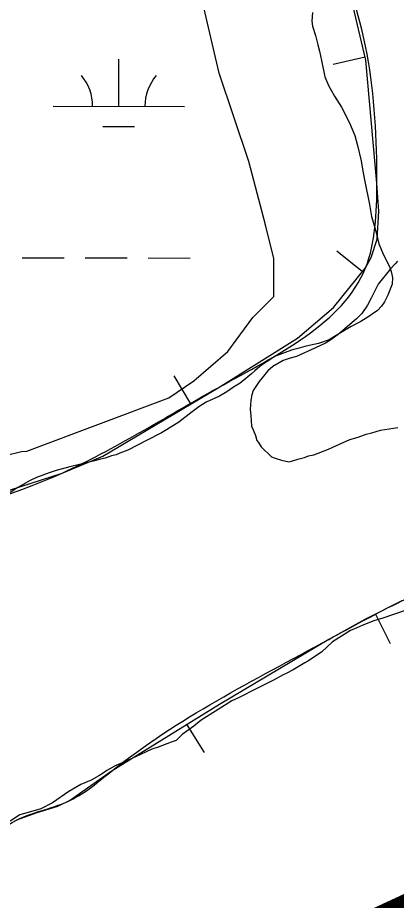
# Model space of a CAD drawing. Extents: x 3187622 to 3225504, y 800805 to 826213.
# Drawn here: x 3194210 to 3194498, y 819948 to 820621 of the extents above; entities that cross this region are included whole.
import ezdxf

# ---------------------------------------------------------------- set-up
doc = ezdxf.new("R2010")
doc.units = 0
for name, color, linetype in [('V-BORW-LINE', 7, 'Continuous'), ('V-SITE-VEGE', 7, 'Continuous'), ('V-SURV-IDEN', 7, 'Continuous'), ('V-WETL-SWMP', 7, 'Continuous')]:
    doc.layers.add(name, color=color, linetype=linetype)

msp = doc.modelspace()

# ---------------------------------------------------------------- linework, layer by layer
at = {"layer": 'V-BORW-LINE'}
for p, q in [((3194474.54, 820590.48), (3194450.22, 820584.71)), ((3194472.41, 820427.04), (3194452.97, 820442.76)), ((3194341.62, 820326.31), (3194328.84, 820347.8)), ((3194482.33, 820166.13), (3194493.56, 820143.8)), ((3194338.54, 820082.07), (3194351.68, 820060.81))]:
    msp.add_line(p, q, dxfattribs=at)
for points in [[(3194179.49, 820253.05), (3194243.42, 820273.69), (3194274.62, 820286.44), (3194362.39, 820338.67), (3194422.93, 820376.5), (3194450.34, 820399.74), (3194474.83, 820430.03), (3194479.16, 820437.9), (3194483.55, 820451.92), (3194484.84, 820473.22), (3194483.44, 820494.4), (3194475.09, 820588.18), (3194464.05, 820634.67)], [(3194502.55, 820176.3), (3194474.34, 820162.11), (3194446.74, 820146.98), (3194363.37, 820097.42), (3194280.97, 820046.51), (3194265.41, 820035.53), (3194249.88, 820024.54), (3194240.06, 820019.81), (3194224.18, 820014.98), (3194208.75, 820009.38)]]:
    msp.add_lwpolyline(points, dxfattribs=at)
for points in [[(3193316.85, 822598.58), (3193335.23, 822540.6), (3193410.28, 822427.7), (3193431.93, 822364.3), (3193469.12, 822309.98), (3193521.5, 822255.86), (3193609.23, 822072.56), (3193646.79, 822019.2), (3193676.93, 821957.13), (3193720.79, 821903.14), (3193749.98, 821838.8), (3193830.19, 821730.3), (3193879.71, 821614.86), (3193980.49, 821434.8), (3194001.26, 821375.3), (3194045.64, 821322.89), (3194255.37, 820971.94), (3194278.31, 820910.59), (3194299.82, 820853.02), (3194335.62, 820798.38), (3194443.77, 820680.36), (3194483.44, 820494.4), (3194474.83, 820430.03), (3194362.39, 820338.67), (3194243.42, 820273.69), (3194115.49, 820232.76), (3193985.14, 820192.17), (3193870.95, 820096.91), (3193700.83, 819981.97), (3193642.2, 819950.84), (3193574.53, 819997.4), (3193482.68, 820109.42), (3193411.41, 820226.39), (3193461.02, 820288.31), (3193515.96, 820325.35), (3193569.36, 820370.53), (3193689.7, 820437.29), (3193809.35, 820477.22), (3193921.84, 820552.76), (3193973.73, 820602.01), (3193968.17, 820665.53), (3193943.66, 820740.3), (3193889.61, 820861.46), (3193818.66, 820974.39), (3193871.87, 821026.87), (3193893.16, 821093.52), (3193831.56, 821288.3), (3193761.99, 821415.91), (3193682.09, 821525.66), (3193580.7, 821633.19), (3193582.07, 821571.35), (3193675.74, 821399.36), (3193689.39, 821337.66), (3193682.99, 821269.97), (3193666.03, 821201.07), (3193594.75, 821238.9), (3193552.49, 821298.82), (3193499.03, 821351.22), (3193535.64, 821423.98), (3193485.29, 821613.09), (3193426.35, 821662.5), (3193356.91, 821777.83), (3193308.38, 821900.53), (3193294.27, 821963), (3193279.73, 822022.15), (3193265.13, 822081.57), (3193249.65, 822013.88), (3193262.24, 821951.66), (3193210.33, 822002.36), (3193038.45, 822236.41), (3192901.05, 822477.38), (3192892.59, 822538.19), (3192940.33, 822603.21), (3192988.91, 822661.96), (3193107.58, 822723.07), (3193158.64, 822772.12), (3193217.19, 822790.62), (3193249.51, 822764.99), (3193290.24, 822685.8), (3193316.85, 822598.58)], [(3194584.72, 819145.81), (3194447.32, 819133.82), (3194404.57, 819199.79), (3194370.12, 819313.35), (3194215.04, 819487.3), (3194145.89, 819581.89), (3194097.21, 819676.7), (3194042.52, 819943.39), (3194160.31, 819974.69), (3194208.75, 820009.38), (3194249.88, 820024.54), (3194280.97, 820046.51), (3194446.74, 820146.98), (3194502.55, 820176.3), (3194643.31, 820226.57), (3194678.56, 820230.14), (3194691.35, 820209.87), (3194714.67, 820155.93), (3194815.7, 820194), (3194832.79, 820210.46), (3194832.64, 820243.55), (3194842.9, 820252.61), (3194935.26, 820275.83), (3194948.97, 820268.37), (3194959.98, 820224.84), (3194976.57, 820189.02), (3194995.12, 820162.41), (3195014.15, 820127.75)]]:
    msp.add_spline(points, degree=3, dxfattribs=at)
at = {"layer": 'V-SITE-VEGE'}
for p, q in [((3194363.28, 820578.26), (3194340.82, 820674.58)), ((3194385.75, 820510.84), (3194363.28, 820578.26)), ((3194398.59, 820462.69), (3194385.75, 820510.84)), ((3194405, 820437), (3194398.59, 820462.69)), ((3194405, 820408.11), (3194405, 820437)), ((3194497.5, 820432.99), (3194493.89, 820429.32)), ((3194499.09, 820435.03), (3194497.5, 820432.99)), ((3194493.89, 820429.32), (3194484.3, 820417.5)), ((3194484.3, 820417.5), (3194479.15, 820406.94)), ((3194388.96, 820392.05), (3194405, 820408.11)), ((3194479.15, 820406.94), (3194476.37, 820401.66)), ((3194476.37, 820401.66), (3194471.98, 820395.15)), ((3194369.71, 820366.37), (3194388.96, 820392.05)), ((3194467.98, 820391.07), (3194453.94, 820379.21)), ((3194471.98, 820395.15), (3194467.98, 820391.07)), ((3194453.94, 820379.21), (3194448.32, 820375.12)), ((3194444.3, 820372.66), (3194436.65, 820368.94)), ((3194448.32, 820375.12), (3194444.3, 820372.66)), ((3194344.03, 820343.9), (3194369.71, 820366.37)), ((3194436.65, 820368.94), (3194422.16, 820362.34)), ((3194412.08, 820359.41), (3194404.04, 820354.89)), ((3194417.32, 820361.08), (3194412.08, 820359.41)), ((3194422.16, 820362.34), (3194417.32, 820361.08)), ((3194400.43, 820351.62), (3194393.64, 820343.47)), ((3194404.04, 820354.89), (3194400.43, 820351.62)), ((3194324.78, 820331.05), (3194344.03, 820343.9)), ((3194393.64, 820343.47), (3194389.26, 820336.56)), ((3194216.67, 820290.46), (3194324.78, 820331.05)), ((3194388.07, 820333.31), (3194387.3, 820329.26)), ((3194389.26, 820336.56), (3194388.07, 820333.31)), ((3194387.3, 820329.26), (3194386.97, 820321.99)), ((3194386.97, 820321.99), (3194387.42, 820317.54)), ((3194387.42, 820317.54), (3194387.9, 820309.46)), ((3194387.9, 820309.46), (3194389.13, 820306.64)), ((3194389.13, 820306.64), (3194390.79, 820302.21)), ((3194469.23, 820300.93), (3194475.27, 820303.42)), ((3194475.27, 820303.42), (3194479.71, 820304.26)), ((3194479.71, 820304.26), (3194486.16, 820306.35)), ((3194486.16, 820306.35), (3194499.48, 820308.5)), ((3194390.79, 820302.21), (3194392.04, 820298.58)), ((3194392.04, 820298.58), (3194393.27, 820296.98)), ((3194393.27, 820296.98), (3194395.32, 820293.77)), ((3194449.9, 820293.47), (3194462.78, 820299.25)), ((3194462.78, 820299.25), (3194469.23, 820300.93)), ((3194200.13, 820287.07), (3194212.63, 820290.02)), ((3194212.63, 820290.02), (3194216.67, 820290.46)), ((3194395.32, 820293.77), (3194403.07, 820286.16)), ((3194435.4, 820287.68), (3194446.68, 820291.82)), ((3194446.68, 820291.82), (3194449.9, 820293.47)), ((3194403.07, 820286.16), (3194405.92, 820284.97)), ((3194405.92, 820284.97), (3194410.78, 820283.4)), ((3194410.78, 820283.4), (3194414.02, 820282.62)), ((3194418.47, 820282.66), (3194423.3, 820284.33)), ((3194423.3, 820284.33), (3194428.14, 820285.59)), ((3194428.14, 820285.59), (3194431.36, 820286.83)), ((3194431.36, 820286.83), (3194435.4, 820287.68)), ((3194414.02, 820282.62), (3194416.45, 820282.24)), ((3194416.45, 820282.24), (3194418.47, 820282.66)), ((3194518.14, 820173.65), (3194487.92, 820163.26)), ((3194487.92, 820163.26), (3194481.06, 820161.17)), ((3194468.18, 820155.79), (3194463.35, 820153.72)), ((3194472.61, 820157.86), (3194468.18, 820155.79)), ((3194481.06, 820161.17), (3194472.61, 820157.86)), ((3194463.35, 820153.72), (3194449.68, 820145.11)), ((3194449.68, 820145.11), (3194441.27, 820137.35)), ((3194441.27, 820137.35), (3194430.82, 820130.38)), ((3194428.41, 820129.14), (3194419.57, 820123.8)), ((3194430.82, 820130.38), (3194428.41, 820129.14)), ((3194419.57, 820123.8), (3194414.34, 820120.92)), ((3194404.68, 820115.98), (3194399.05, 820113.1)), ((3194411.92, 820120.09), (3194404.68, 820115.98)), ((3194414.34, 820120.92), (3194411.92, 820120.09)), ((3194391.4, 820109.39), (3194378.53, 820102.8)), ((3194399.05, 820113.1), (3194391.4, 820109.39)), ((3194378.53, 820102.8), (3194372.89, 820100.32)), ((3194372.89, 820100.32), (3194362.45, 820093.75)), ((3194362.45, 820093.75), (3194349.59, 820085.54)), ((3194349.59, 820085.54), (3194343.97, 820081.05)), ((3194335.14, 820074.49), (3194330.33, 820070)), ((3194343.97, 820081.05), (3194335.14, 820074.49)), ((3194326.7, 820068.75), (3194316.63, 820065.02)), ((3194330.33, 820070), (3194326.7, 820068.75)), ((3194311.8, 820063.36), (3194303.35, 820059.23)), ((3194316.63, 820065.02), (3194311.8, 820063.36)), ((3194303.35, 820059.23), (3194290.46, 820053.45)), ((3194284.42, 820050.97), (3194277.59, 820047.27)), ((3194290.46, 820053.45), (3194284.42, 820050.97)), ((3194271.56, 820043.17), (3194265.53, 820039.88)), ((3194274.78, 820045.22), (3194271.56, 820043.17)), ((3194277.59, 820047.27), (3194274.78, 820045.22)), ((3194257.88, 820036.57), (3194248.63, 820031.23)), ((3194265.53, 820039.88), (3194257.88, 820036.57)), ((3194248.63, 820031.23), (3194236.18, 820022.62)), ((3194236.18, 820022.62), (3194227.33, 820018.09)), ((3194217.66, 820015.17), (3194211.2, 820013.49)), ((3194227.33, 820018.09), (3194217.66, 820015.17)), ((3194211.2, 820013.49), (3194203.97, 820008.57))]:
    msp.add_line(p, q, dxfattribs=at)
at = {"layer": 'V-WETL-SWMP'}
for p, q in [((3194286.69, 820552.96), (3194286.76, 820588.96)), ((3194236.69, 820553.06), (3194336.69, 820552.86)), ((3194274.66, 820537.55), (3194298.66, 820537.51)), ((3194213.04, 820437.68), (3194245.04, 820437.62)), ((3194261.04, 820437.58), (3194293.04, 820437.52)), ((3194309.04, 820437.49), (3194341.04, 820437.42))]:
    msp.add_line(p, q, dxfattribs=at)
for points in [[(3194434.38, 820624.37), (3194433.78, 820617.77), (3194434.48, 820614.05), (3194436.74, 820606.82), (3194438.34, 820599.81), (3194439.71, 820594.99), (3194441.31, 820587.76), (3194443.84, 820575.49), (3194446.77, 820568.27), (3194448.78, 820564.77), (3194451.01, 820560.84), (3194456.36, 820552.33), (3194462.62, 820540.53), (3194466.67, 820530.69), (3194468.71, 820523.24), (3194471.46, 820511.41), (3194472.63, 820503.51), (3194474.24, 820495.84), (3194477.7, 820478.31), (3194479.33, 820469.1), (3194481.37, 820462.31), (3194482.96, 820456.84), (3194485.01, 820448.29), (3194488.61, 820439.76), (3194493.08, 820431.02)], [(3194493.08, 820431.02), (3194494.43, 820427.3), (3194495.36, 820422.7), (3194495.18, 820417.65), (3194491.75, 820409.05), (3194489.16, 820404.19), (3194487, 820400.88), (3194483.96, 820397.56), (3194476.54, 820392.44), (3194471.08, 820389.09), (3194463.87, 820385.29), (3194458.85, 820382.17), (3194451.2, 820377.7), (3194447.06, 820375.25), (3194438.96, 820372.32), (3194431.73, 820370.71), (3194428.44, 820370.02), (3194423.18, 820368.65), (3194419.24, 820367.52), (3194415.52, 820366.17), (3194405.45, 820362.34), (3194401.96, 820359.89), (3194396.94, 820356.77), (3194394.11, 820354.76), (3194390.4, 820351.65), (3194387.79, 820349.21), (3194384.96, 820346.99), (3194379.29, 820342.11), (3194374.27, 820338.98), (3194369.03, 820335.64), (3194363.36, 820332.29), (3194353.3, 820327.59), (3194347.62, 820324.24), (3194342.61, 820320.24), (3194332.36, 820312.46), (3194323.19, 820306.66), (3194319.26, 820304.43), (3194307.9, 820298.39), (3194293.7, 820291.01), (3194287.57, 820288.76), (3194284.72, 820287.63), (3194281.22, 820286.72), (3194276.4, 820285.14), (3194272.68, 820284.22), (3194268.08, 820283.08), (3194249.46, 820278.52), (3194238.94, 820275.56), (3194233.69, 820273.97), (3194224.06, 820270.37), (3194219.03, 820268.13), (3194209.86, 820262.77), (3194203.96, 820258.98)]]:
    msp.add_lwpolyline(points, dxfattribs=at)
for centre, start, end in [((3194231.45, 820553.55), 359.11149, 40.65515), ((3194341.93, 820553.32), 139.11146, 180.65512)]:
    msp.add_arc(centre, 35.25, start, end, dxfattribs=at)

# ---------------------------------------------------------------- texts
at = {"layer": 'V-SURV-IDEN'}
msp.add_text('1374+73.8', height=100, rotation=24.8132, dxfattribs=at).set_placement((3194354.22, 819773.66))

doc.saveas('drawing.dxf')
